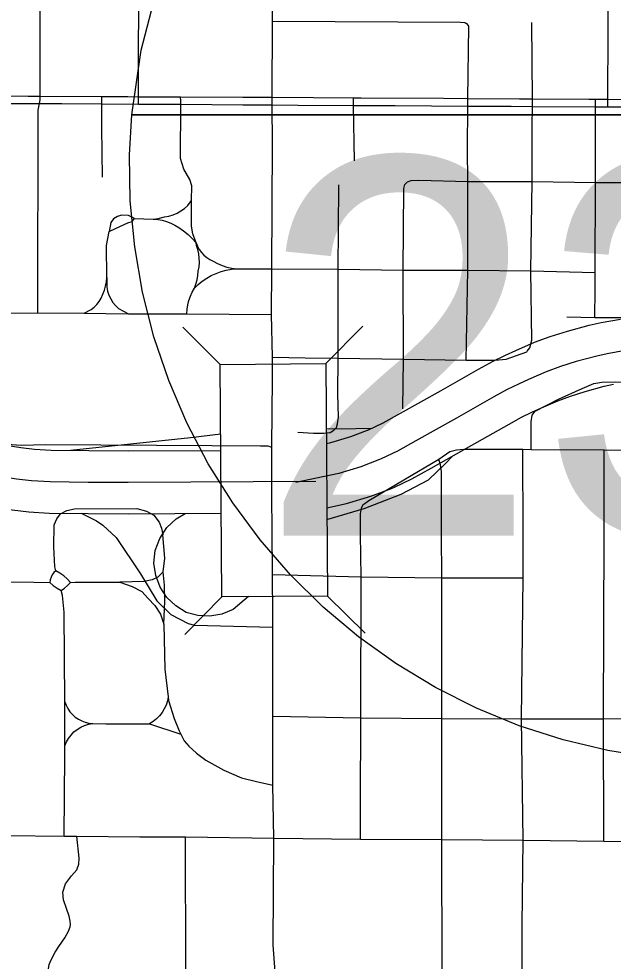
# Model space of a CAD drawing. Extents: x -1403959 to 81668, y -1400582 to 11018.
# Drawn here: x 6893.8 to 6948.6, y 8225.4 to 8312.3 of the extents above; entities that cross this region are included whole.
import ezdxf

# ---------------------------------------------------------------- set-up
doc = ezdxf.new("R2010")
doc.units = 0
for name, color, linetype in [('tdCiAirportTxt', 7, 'Continuous'), ('tdCiCityCartoShort', 7, 'Continuous'), ('tdCiCityStreetTxt', 7, 'Continuous'), ('tdCiSectNmbr', 7, 'Continuous'), ('tdCiSectTwpRng', 7, 'Continuous'), ('tdCoPriCL', 7, 'Continuous'), ('tdCoSurfGravel', 7, 'Continuous')]:
    doc.layers.add(name, color=color, linetype=linetype)

msp = doc.modelspace()

# ---------------------------------------------------------------- linework, layer by layer
at = {"layer": 'tdCiAirportTxt'}
for points in [[(6922.145, 8273.163), (6922.565, 8273.251), (6924.391, 8273.804), (6925.929, 8274.386), (6925.978, 8274.408), (6927.378, 8275.07), (6928.993, 8275.968), (6932.725, 8278.061), (6936.179, 8280.024), (6937.525, 8280.764), (6938.665, 8281.305), (6939.622, 8281.744), (6941.361, 8282.508), (6942.814, 8283.029), (6944.395, 8283.535), (6946.41, 8284.075), (6947.51, 8284.321), (6949.296, 8284.638)], [(6922.185, 8267.242), (6924.003, 8267.623), (6926.26, 8268.306), (6928.155, 8269.023), (6928.416, 8269.141), (6930.031, 8269.904), (6931.822, 8270.9), (6935.579, 8273.007), (6939.01, 8274.958), (6940.168, 8275.594), (6941.12, 8276.046), (6942, 8276.45), (6943.51, 8277.113), (6944.679, 8277.532), (6946.031, 8277.965), (6947.795, 8278.437), (6948.651, 8278.629)], [(6885.9, 8274.546), (6889.612, 8273.662), (6891.041, 8273.315), (6892.768, 8272.977), (6893.948, 8272.791), (6895.197, 8272.642), (6896.746, 8272.553), (6900.2, 8272.509), (6903.869, 8272.486), (6912.405, 8272.532)], [(6885.925, 8268.574), (6888.255, 8268.02), (6889.797, 8267.645), (6891.758, 8267.261), (6893.152, 8267.041), (6894.687, 8266.858), (6896.542, 8266.751), (6900.145, 8266.705), (6903.866, 8266.683), (6912.443, 8266.729)]]:
    msp.add_lwpolyline(points, dxfattribs=at)
at = {"layer": 'tdCiCityCartoShort'}
for points in [[(6949.73, 8281.739), (6948.075, 8281.446), (6947.097, 8281.227), (6945.208, 8280.721), (6943.741, 8280.252), (6942.431, 8279.782), (6940.806, 8279.068), (6939.888, 8278.647), (6938.842, 8278.15), (6937.59, 8277.463), (6934.148, 8275.505), (6930.404, 8273.405), (6928.7, 8272.458), (6927.193, 8271.746), (6927.037, 8271.675), (6925.32, 8271.026), (6923.279, 8270.408), (6919.329, 8269.58)], [(6921.18, 8269.648), (6903.86, 8269.555), (6900.165, 8269.578), (6896.636, 8269.623), (6894.934, 8269.72), (6893.541, 8269.886), (6892.254, 8270.089), (6890.41, 8270.451), (6888.924, 8270.812), (6874.762, 8274.183)]]:
    msp.add_lwpolyline(points, dxfattribs=at)
at = {"layer": 'tdCiCityStreetTxt'}
for p, q in [((6912.352, 8280.466), (6908.881, 8283.891)), ((6922.096, 8280.531), (6925.522, 8284.002)), ((6912.352, 8280.466), (6922.096, 8280.531)), ((6912.495, 8259.021), (6912.352, 8280.466)), ((6922.096, 8280.531), (6922.239, 8259.086)), ((6912.495, 8259.021), (6909.069, 8255.552)), ((6922.239, 8259.086), (6912.495, 8259.021)), ((6922.239, 8259.086), (6922.239, 8259.086)), ((6922.239, 8259.086), (6925.71, 8255.663))]:
    msp.add_line(p, q, dxfattribs=at)
at = {"layer": 'tdCiSectNmbr'}
for points in [[(6917.17, 8300.813), (6917.152, 8304.394), (6917.15, 8304.78), (6917.151, 8305.067), (6917.178, 8312.112), (6917.154, 8317.8), (6917.13, 8321.539)], [(6917.118, 8289.282), (6917.17, 8300.813)], [(6917.077, 8285.069), (6917.118, 8289.282)], [(6917.111, 8269.625), (6917.11, 8269.724), (6917.095, 8272.809), (6917.094, 8272.915), (6917.159, 8279.141), (6917.18, 8281.123), (6917.077, 8285.069), (6917.077, 8285.069)], [(6917.19, 8257.638), (6917.17, 8260.731), (6917.168, 8261.064), (6917.14, 8265.195), (6917.12, 8268.214), (6917.111, 8269.625)], [(6917.206, 8241.639), (6917.2, 8248.023), (6917.19, 8257.638)], [(6917.408, 8224.445), (6917.408, 8224.445), (6917.222, 8226.876), (6917.284, 8236.755), (6917.206, 8241.639)], [(6884.28, 8237.055), (6884.28, 8237.055), (6887.098, 8237.066), (6892.623, 8237.004), (6897.936, 8236.954), (6899.107, 8236.929), (6904.933, 8236.882), (6909.132, 8236.867), (6917.284, 8236.755), (6925.301, 8236.664), (6932.792, 8236.637), (6940.299, 8236.585)], [(6940.299, 8236.585), (6940.299, 8236.585), (6947.742, 8236.473), (6955.153, 8236.394), (6961.894, 8236.305), (6962.344, 8236.3), (6968.134, 8236.237), (6977.224, 8236.168), (6983.425, 8236.102), (6986.39, 8235.974), (6989.221, 8235.62), (6992.457, 8235.21), (7003.854, 8233.728), (7006.193, 8233.49), (7012.209, 8232.712), (7016.732, 8232.165)]]:
    msp.add_lwpolyline(points, dxfattribs=at)
at = {"layer": 'tdCiSectTwpRng'}
for points in [[(6895.519, 8285.214), (6895.546, 8303.916), (6895.665, 8304.525), (6895.731, 8304.861), (6895.73, 8305.173), (6895.686, 8330.086)], [(6904.794, 8304.758), (6904.795, 8305.124), (6904.852, 8330.063)], [(6948.111, 8304.246), (6948.109, 8304.539), (6948.111, 8304.889), (6948.18, 8317.611), (6948.418, 8329.943)], [(6917.178, 8312.112), (6934.521, 8312.041), (6934.894, 8312.005), (6935.002, 8311.95)], [(6935.205, 8304.649), (6935.209, 8304.963), (6935.291, 8311.662), (6935.135, 8311.881), (6935.002, 8311.95)], [(6941.16, 8304.579), (6941.156, 8304.93), (6941.093, 8312.002)], [(6914.42, 8305.082), (6908.691, 8305.107), (6904.795, 8305.124), (6903.805, 8305.129), (6901.425, 8305.142), (6895.73, 8305.173), (6894.604, 8305.18), (6888.42, 8305.232), (6887.059, 8305.243), (6884.128, 8305.243)], [(6884.127, 8304.56), (6887.224, 8304.555), (6888.418, 8304.551), (6891.379, 8304.542), (6895.665, 8304.525), (6897.713, 8304.517), (6901.417, 8304.497), (6904.799, 8304.479), (6907.298, 8304.466), (6908.695, 8304.456), (6914.415, 8304.414)], [(6901.484, 8297.743), (6901.399, 8302.272), (6901.417, 8304.497), (6901.42, 8304.799), (6901.425, 8305.142)], [(6904.798, 8304.522), (6904.794, 8304.758)], [(6909.953, 8287.487), (6910.095, 8287.868), (6910.204, 8288.258), (6910.279, 8288.657), (6910.32, 8289.061), (6910.389, 8289.458), (6910.42, 8289.86), (6910.412, 8290.264), (6910.367, 8290.664), (6910.284, 8291.059), (6910.163, 8291.443), (6910.11, 8291.665), (6909.819, 8292.499), (6909.701, 8293.205), (6909.689, 8295.586), (6909.729, 8296.925), (6909.55, 8297.515), (6908.997, 8298.475), (6908.668, 8299.441), (6908.695, 8304.456), (6908.696, 8304.799)], [(6908.696, 8304.799), (6908.691, 8305.107)], [(6914.415, 8304.414), (6917.147, 8304.394)], [(6917.152, 8305.067), (6917.151, 8305.067), (6915.518, 8305.078), (6914.42, 8305.082)], [(6917.147, 8304.394), (6917.152, 8304.394), (6919.545, 8304.377)], [(6920.962, 8305.042), (6917.152, 8305.067)], [(6919.545, 8304.377), (6924.642, 8304.355), (6928.492, 8304.338), (6935.203, 8304.298), (6939.211, 8304.275), (6941.155, 8304.264), (6946.977, 8304.234), (6948.111, 8304.228), (6951.408, 8304.211), (6952.723, 8304.201), (6955.385, 8304.18), (6958.271, 8304.157), (6961.652, 8304.13), (6962.738, 8304.122), (6968.234, 8304.116), (6975.878, 8304.109), (6980.405, 8304.101), (6981.376, 8304.099), (6989.579, 8304.083), (6992.446, 8304.09)], [(6992.447, 8304.786), (6991.414, 8304.784), (6986.393, 8304.823), (6981.378, 8304.801), (6980.399, 8304.797), (6977.56, 8304.784), (6968.23, 8304.784), (6966.918, 8304.784), (6961.651, 8304.812), (6958.275, 8304.83), (6957.207, 8304.835), (6955.381, 8304.846), (6952.72, 8304.862), (6948.111, 8304.889), (6946.978, 8304.896), (6946.373, 8304.899), (6941.156, 8304.93), (6939.976, 8304.937), (6935.209, 8304.963), (6932.953, 8304.976), (6925.344, 8305.014), (6924.65, 8305.018), (6920.962, 8305.042)], [(6924.725, 8299.239), (6924.642, 8304.355), (6924.636, 8304.702), (6924.65, 8305.018)], [(6935.056, 8280.846), (6935.208, 8289.16), (6935.211, 8297.347), (6935.179, 8300.332), (6935.203, 8304.298), (6935.205, 8304.649)], [(6940.684, 8281.685), (6940.926, 8281.997), (6941.111, 8282.695), (6941.029, 8289.079), (6941.145, 8297.347), (6941.128, 8302.413), (6941.155, 8304.264), (6941.16, 8304.579)], [(6946.941, 8288.944), (6946.977, 8297.253), (6946.977, 8304.234), (6946.977, 8304.536)], [(6946.977, 8304.536), (6946.978, 8304.896)], [(6929.564, 8297.247), (6929.622, 8297.311), (6929.972, 8297.414), (6930.677, 8297.442), (6935.211, 8297.347), (6941.145, 8297.347), (6946.977, 8297.253), (6952.72, 8297.254)], [(6923.217, 8281.031), (6923.219, 8282.726), (6923.239, 8289.24), (6923.3, 8296.877)], [(6923.3, 8296.877), (6923.301, 8297.039)], [(6929.194, 8276.346), (6929.256, 8280.949), (6929.245, 8289.159), (6929.305, 8296.695), (6929.396, 8297.065), (6929.564, 8297.247)], [(6904.441, 8293.917), (6906.159, 8293.858), (6906.616, 8293.909), (6907.205, 8294.06), (6907.604, 8294.137), (6907.992, 8294.256), (6908.365, 8294.417), (6908.718, 8294.618), (6909.046, 8294.857), (6909.347, 8295.13), (6909.689, 8295.586)], [(6904.441, 8293.917), (6903.868, 8294.203), (6903.241, 8294.239), (6902.847, 8294.114), (6902.489, 8293.899), (6902.238, 8293.541), (6902.077, 8292.735)], [(6902.077, 8292.735), (6902.686, 8293.003), (6903.814, 8293.505), (6904.226, 8293.648), (6904.441, 8293.917)], [(6906.159, 8293.858), (6906.578, 8293.825), (6906.992, 8293.753), (6907.398, 8293.642), (6907.791, 8293.493), (6908.168, 8293.308), (6908.526, 8293.088), (6908.963, 8292.78), (6909.374, 8292.439), (6909.757, 8292.067), (6910.11, 8291.665)], [(6899.774, 8285.172), (6900.435, 8285.512), (6900.714, 8285.726), (6900.963, 8285.975), (6901.177, 8286.255), (6901.351, 8286.561), (6901.518, 8286.927), (6901.656, 8287.305), (6901.764, 8287.692), (6901.841, 8288.087), (6901.887, 8288.486), (6901.846, 8291.416), (6901.969, 8292.088), (6902.077, 8292.735)], [(6910.11, 8291.665), (6910.243, 8291.354), (6910.412, 8291.06), (6910.612, 8290.787), (6910.843, 8290.54), (6911.101, 8290.32), (6911.383, 8290.132), (6911.684, 8289.978), (6912.091, 8289.761), (6912.517, 8289.583), (6912.957, 8289.444), (6913.408, 8289.346), (6913.866, 8289.289)], [(6909.953, 8287.487), (6910.307, 8287.825), (6910.688, 8288.133), (6911.093, 8288.407), (6911.52, 8288.648), (6911.965, 8288.853), (6912.425, 8289.02), (6912.897, 8289.149), (6913.378, 8289.239), (6913.866, 8289.289)], [(6913.866, 8289.289), (6917.118, 8289.282)], [(6917.118, 8289.282), (6923.239, 8289.24)], [(6923.239, 8289.24), (6929.245, 8289.159)], [(6929.245, 8289.159), (6935.208, 8289.16), (6941.029, 8289.079), (6946.941, 8288.944)], [(6946.913, 8284.802), (6946.953, 8287.366), (6946.941, 8288.944)], [(6901.887, 8288.486), (6901.873, 8287.573), (6901.948, 8287.201), (6902.067, 8286.841), (6902.231, 8286.498), (6902.435, 8286.178), (6902.677, 8285.886), (6902.954, 8285.626), (6903.889, 8285.115)], [(6909.247, 8285.133), (6909.28, 8285.545), (6909.347, 8285.954), (6909.449, 8286.355), (6909.585, 8286.746), (6909.753, 8287.125), (6909.953, 8287.487)], [(6880.512, 8285.308), (6880.836, 8285.306), (6881.23, 8285.302), (6892.075, 8285.193), (6895.519, 8285.214), (6899.774, 8285.172), (6901.783, 8285.153), (6903.889, 8285.115), (6904.03, 8285.112), (6909.247, 8285.133), (6917.077, 8285.069)], [(6944.339, 8284.839), (6946.913, 8284.802)], [(6946.913, 8284.802), (6955.944, 8284.782), (6968.204, 8284.759)], [(6917.18, 8281.123), (6920.199, 8281.062)], [(6919.522, 8274.204), (6920.95, 8274.122), (6921.915, 8274.122), (6922.499, 8274.177), (6922.839, 8274.381), (6923.07, 8274.653), (6923.179, 8274.965), (6923.26, 8275.604), (6923.206, 8277.738), (6923.217, 8281.031)], [(6920.199, 8281.062), (6923.217, 8281.031)], [(6923.217, 8281.031), (6929.256, 8280.949), (6935.056, 8280.846)], [(6937.726, 8280.846), (6938.729, 8280.928), (6940.639, 8281.627)], [(6940.639, 8281.627), (6940.684, 8281.685)], [(6935.056, 8280.846), (6937.726, 8280.846)], [(6941.128, 8275.77), (6941.43, 8276.153), (6943.569, 8277.243), (6945.748, 8278.232), (6946.838, 8278.697), (6947.579, 8278.817)], [(6947.579, 8278.817), (6948.79, 8278.858), (6950.262, 8278.817), (6956.124, 8278.656), (6961.161, 8278.652)], [(6896.206, 8273.025), (6894.007, 8272.978), (6891.728, 8273.12), (6890.557, 8273.326), (6881.392, 8275.823), (6881.213, 8275.7), (6880.463, 8275.186)], [(6941.047, 8272.625), (6941.047, 8275.169), (6941.128, 8275.77)], [(6911.582, 8272.947), (6911.582, 8272.947), (6896.206, 8273.025)], [(6917.095, 8272.809), (6916.757, 8272.921), (6916.049, 8272.921), (6911.582, 8272.947)], [(6925.588, 8267.581), (6926.076, 8267.894), (6932.513, 8271.729), (6933.552, 8272.432), (6934.157, 8272.565)], [(6934.157, 8272.565), (6934.843, 8272.646), (6936.215, 8272.646), (6940.27, 8272.629), (6941.047, 8272.625), (6947.787, 8272.585), (6955.086, 8272.497), (6956.115, 8272.497), (6961.877, 8272.435), (6968.266, 8272.35)], [(6940.151, 8247.755), (6940.31, 8260.761), (6940.292, 8264.827), (6940.27, 8272.629)], [(6947.742, 8236.473), (6947.73, 8247.756), (6947.769, 8264.825), (6947.787, 8272.585)], [(6932.792, 8236.637), (6932.792, 8247.807), (6932.795, 8260.761), (6932.766, 8264.827), (6932.765, 8270.575), (6932.664, 8271.201), (6932.513, 8271.729)], [(6897.612, 8266.662), (6898.193, 8266.987), (6898.894, 8267.141), (6904.636, 8267.158)], [(6904.636, 8267.158), (6905.542, 8266.936), (6906.225, 8266.56), (6906.703, 8265.912), (6906.925, 8265.365), (6907.044, 8264.732)], [(6925.301, 8236.664), (6925.304, 8239.941), (6925.31, 8247.866), (6925.357, 8260.859), (6925.289, 8264.784), (6925.289, 8266.662), (6925.39, 8267.227), (6925.572, 8267.571)], [(6925.572, 8267.571), (6925.588, 8267.581)], [(6897.665, 8259.59), (6897.973, 8259.817), (6898.257, 8260.073), (6898.515, 8260.355), (6898.219, 8260.673), (6897.893, 8260.958), (6897.54, 8261.21), (6897.163, 8261.424), (6897.087, 8261.79), (6896.984, 8263.62), (6897.014, 8265.671), (6897.27, 8266.218), (6897.612, 8266.662)], [(6907.143, 8256.489), (6907.243, 8258.609), (6907.193, 8260.08), (6907.079, 8261.312), (6907.232, 8262.595), (6907.044, 8264.732)], [(6897.163, 8261.424), (6896.988, 8261.249), (6896.842, 8261.05), (6896.727, 8260.831), (6896.646, 8260.597), (6896.6, 8260.354)], [(6907.079, 8261.312), (6906.583, 8260.833), (6906.07, 8260.577), (6905.335, 8260.423), (6903.102, 8260.372)], [(6917.168, 8261.064), (6925.357, 8260.859), (6932.795, 8260.761), (6940.31, 8260.761)], [(6880.844, 8260.529), (6881.177, 8260.524), (6886.965, 8260.43), (6889.782, 8260.43), (6892.568, 8260.408), (6895.132, 8260.38)], [(6895.132, 8260.38), (6896.6, 8260.354)], [(6896.6, 8260.354), (6896.933, 8260.07), (6897.289, 8259.815), (6897.665, 8259.59)], [(6898.515, 8260.355), (6898.941, 8260.38), (6903.08, 8260.372), (6904.201, 8259.956), (6905.099, 8259.507), (6905.697, 8258.858), (6906.295, 8258.21), (6906.819, 8257.412), (6907.143, 8256.489), (6907.237, 8252.359), (6907.535, 8249.796), (6907.575, 8249.448), (6908.083, 8247.805), (6908.557, 8246.653), (6908.715, 8246.338), (6909.024, 8245.724), (6909.444, 8245.256), (6910.159, 8244.589), (6911.006, 8243.962), (6912.682, 8243.013), (6914.294, 8242.32), (6915.687, 8241.971), (6917.206, 8241.639)], [(6903.102, 8260.372), (6903.08, 8260.372)], [(6897.923, 8257.593), (6897.787, 8259.132), (6897.665, 8259.59)], [(6897.936, 8236.954), (6897.993, 8244.367), (6897.993, 8245.273), (6897.993, 8248.717), (6897.99, 8249.057), (6897.988, 8249.343), (6897.923, 8257.593)], [(6907.535, 8249.796), (6907.461, 8249.412), (6907.342, 8249.039), (6907.18, 8248.682), (6906.977, 8248.348), (6906.736, 8248.04), (6906.46, 8247.762), (6906.153, 8247.52), (6905.819, 8247.315)], [(6897.988, 8249.343), (6898.107, 8249.015), (6898.266, 8248.704), (6898.463, 8248.415), (6898.694, 8248.154), (6898.957, 8247.924), (6899.247, 8247.728), (6899.558, 8247.571), (6899.888, 8247.453), (6900.229, 8247.378), (6900.577, 8247.347)], [(6917.2, 8248.023), (6925.31, 8247.866), (6932.792, 8247.807), (6940.151, 8247.755), (6947.73, 8247.756), (6955.082, 8247.828)], [(6897.993, 8245.273), (6898.146, 8245.628), (6898.34, 8245.963), (6898.575, 8246.271), (6898.845, 8246.549), (6899.147, 8246.791), (6899.476, 8246.995), (6899.828, 8247.157), (6900.196, 8247.275), (6900.577, 8247.347)], [(6900.577, 8247.347), (6901.793, 8247.3), (6905.819, 8247.315)], [(6905.819, 8247.315), (6908.715, 8246.338)], [(6940.204, 8224.234), (6940.22, 8228.719), (6940.299, 8236.585), (6940.151, 8247.755)], [(6896.46, 8224.522), (6896.564, 8225.115), (6896.731, 8225.523), (6897.095, 8226.23), (6897.439, 8226.773), (6897.991, 8227.553), (6898.335, 8228.19), (6898.481, 8228.575), (6898.512, 8228.804), (6898.491, 8229.106), (6898.408, 8229.544), (6898.147, 8230.263), (6897.876, 8231.055), (6897.814, 8231.763), (6898.064, 8232.555), (6898.606, 8233.285), (6899.105, 8233.827), (6899.293, 8234.369), (6899.335, 8234.91), (6899.107, 8236.929)], [(6909.169, 8224.517), (6909.132, 8236.867)], [(6932.819, 8224.287), (6932.792, 8236.637)]]:
    msp.add_lwpolyline(points, dxfattribs=at)
at = {"layer": 'tdCoPriCL'}
for points in [[(6912.393, 8274.035), (6909.603, 8273.689), (6898.532, 8272.521)], [(6926.173, 8274.559), (6923.519, 8274.484), (6922.136, 8274.53)], [(6922.192, 8266.158), (6925.64, 8267.173), (6929.042, 8268.498), (6931.56, 8269.802), (6933.137, 8271.316), (6933.769, 8272.009)], [(6899.499, 8266.734), (6900.926, 8266.014), (6901.502, 8265.628)], [(6914.948, 8259.037), (6913.529, 8257.84), (6912.497, 8257.416), (6911.396, 8257.228), (6910.281, 8257.286), (6909.206, 8257.586), (6908.231, 8258.178), (6907.411, 8258.969), (6906.785, 8259.922), (6906.385, 8260.989), (6906.229, 8262.118), (6906.348, 8263.279), (6906.756, 8264.402), (6907.413, 8265.4), (6908.283, 8266.219), (6909.112, 8266.694)], [(6901.502, 8265.628), (6902.748, 8264.5), (6904.987, 8261.143), (6906.479, 8258.652), (6907.776, 8257.386), (6909.388, 8256.557), (6909.971, 8256.392)], [(6909.971, 8256.392), (6917.159, 8256.235)]]:
    msp.add_lwpolyline(points, dxfattribs=at)
at = {"layer": 'tdCoSurfGravel'}
msp.add_line((6904.307, 8303.491), (7000.374, 8303.491), dxfattribs=at)
msp.add_lwpolyline([(7000.468, 8303.491), (6904.178, 8303.491), (6905.043, 8309.442), (6906.555, 8315.263), (6908.996, 8321.547), (6915.941, 8319.865), (6923.012, 8318.831), (6930.149, 8318.454), (6937.29, 8318.737), (6944.374, 8319.677), (6952.323, 8321.547), (6959.269, 8319.865), (6966.34, 8318.831), (6973.477, 8318.454), (6980.617, 8318.737), (6987.702, 8319.677), (6994.669, 8321.267), (6995.651, 8321.547), (6997.866, 8315.955), (6999.455, 8310.155)], close=True, dxfattribs=at)
for points in [[(6952.323, 8244.164), (6948.122, 8244.828), (6943.985, 8245.816), (6939.937, 8247.121), (6936.003, 8248.737), (6932.205, 8250.652), (6928.568, 8252.857), (6925.112, 8255.336), (6921.859, 8258.076), (6918.828, 8261.061), (6916.038, 8264.271), (6913.505, 8267.688), (6911.245, 8271.291), (6909.271, 8275.058), (6907.595, 8278.967), (6906.227, 8282.994), (6905.175, 8287.116), (6904.446, 8291.306), (6904.045, 8295.54), (6903.972, 8299.793), (6904.178, 8303.491), (6905.043, 8309.442), (6906.555, 8315.263)], [(6952.323, 8244.164), (6948.122, 8244.828), (6943.985, 8245.816), (6939.937, 8247.121), (6936.003, 8248.737), (6932.205, 8250.652), (6928.568, 8252.857), (6925.112, 8255.336), (6921.859, 8258.076), (6918.828, 8261.061), (6916.038, 8264.271), (6913.505, 8267.688), (6911.245, 8271.291), (6909.271, 8275.058), (6907.595, 8278.967), (6906.227, 8282.994), (6905.175, 8287.116), (6904.446, 8291.306), (6904.045, 8295.54), (6903.972, 8299.793), (6904.178, 8303.491), (7000.468, 8303.491)]]:
    msp.add_lwpolyline(points, dxfattribs=at)

# ---------------------------------------------------------------- texts
msp.add_text('235', height=34.822, dxfattribs=at).set_placement((6915.868, 8264.647))

doc.saveas('drawing.dxf')
